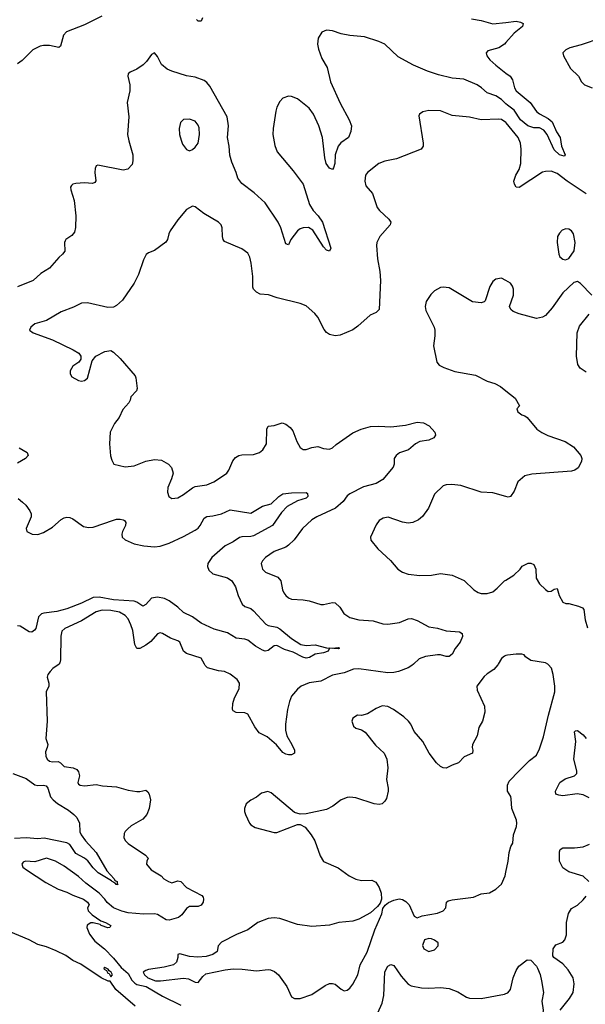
# Model space of a CAD drawing. Header units: inches. Extents: x 1552611 to 1694776, y 811966 to 917215.
# Tile 365 of 549: x 1666666 to 1670544, y 837669 to 844417. Entities that reach past the tile are written whole.
import ezdxf

# ---------------------------------------------------------------- set-up
doc = ezdxf.new("R2010")
doc.units = ezdxf.units.IN
doc.header["$MEASUREMENT"] = 0
for name, color, linetype in [('B6863', 7, 'Continuous'), ('B6864', 7, 'Continuous'), ('B6873', 7, 'Continuous'), ('B6874', 7, 'Continuous')]:
    doc.layers.add(name, color=color, linetype=linetype)

msp = doc.modelspace()

# ---------------------------------------------------------------- linework, layer by layer
at = {"layer": 'B6863', "color": 5}
for points, elevation in [([(1666933.7, 840000), (1666930, 839994.8), (1666894, 839970), (1666874, 839950), (1666859.5, 839930), (1666854.4, 839910), (1666866.4, 839870), (1666864.4, 839850), (1666847, 839810), (1666854.3, 839610), (1666845.7, 839490), (1666857.6, 839450), (1666854.9, 839430), (1666841.6, 839398.4), (1666844.2, 839370), (1666854.3, 839350), (1666870, 839335.2), (1666890, 839331.3), (1666930, 839332.6), (1666944.7, 839324.7), (1666970, 839299.5), (1667032, 839290), (1667058, 839278), (1667070, 839262), (1667074.9, 839234.9), (1667064.9, 839190), (1667070, 839178.8), (1667081, 839170), (1667110, 839166.3), (1667190, 839174.9), (1667233.1, 839166.9), (1667330, 839158.9), (1667410, 839135.8), (1667470, 839128.2), (1667490, 839128.2), (1667530, 839137.3), (1667544.9, 839124.9), (1667553.7, 839110), (1667561.5, 839070), (1667553.8, 839010), (1667537.6, 838970), (1667510, 838938.3), (1667430, 838892), (1667407.3, 838872.7), (1667387.8, 838852.3), (1667381.2, 838838.8), (1667378.7, 838810), (1667390.3, 838790), (1667410.3, 838770), (1667528, 838690), (1667547.3, 838670), (1667538, 838650), (1667536, 838630), (1667566.8, 838590), (1667636, 838550), (1667654.8, 838530), (1667686, 838510), (1667710, 838502.4), (1667750, 838515.3), (1667770.2, 838510.2), (1667810, 838468.5), (1667915.3, 838415.3), (1667923.8, 838403.8), (1667926.4, 838390), (1667922.6, 838370), (1667910.9, 838349.1), (1667890, 838339.7), (1667830, 838339.7), (1667810, 838325.6), (1667776.8, 838283.2), (1667755.6, 838264.4), (1667690, 838246), (1667670, 838248.5), (1667610, 838284.4), (1667590, 838288.4), (1667514, 838286), (1667410, 838295.4), (1667366.3, 838306.3), (1667308, 838330), (1667265.7, 838365.7), (1667249.5, 838390), (1667209.6, 838430), (1667119.4, 838499.4), (1667070, 838543.9), (1666970, 838616.4), (1666911.6, 838650), (1666850, 838669.8), (1666770, 838644.4), (1666704.7, 838650), (1666690, 838643.7), (1666679.3, 838630), (1666687.6, 838610), (1666712.2, 838590), (1666844.2, 838504.2), (1666930, 838457), (1666990, 838437.8), (1667030, 838417.4), (1667102.4, 838390), (1667130.8, 838370), (1667141, 838350), (1667130.8, 838330), (1667136.3, 838310), (1667163.1, 838283.1), (1667221.7, 838241.7), (1667254.8, 838230), (1667290.7, 838210), (1667284.7, 838195.3), (1667270, 838193.2), (1667224, 838210), (1667216.6, 838216.6), (1667170, 838227.3), (1667153, 838227), (1667127.7, 838212.3), (1667124.9, 838195.1), (1667144.2, 838150), (1667180.7, 838100.7), (1667247, 838050), (1667310, 837986), (1667360.5, 837920.5), (1667410, 837881.2), (1667435.6, 837835.6), (1667454.7, 837814.7), (1667470, 837804.9), (1667533, 837790), (1667643.9, 837723.9), (1667770, 837663.5)], 940), ([(1669946.1, 840000), (1669943.8, 839996.2), (1669916.9, 839963.1), (1669870, 839934.5), (1669850, 839916.2), (1669800.5, 839850), (1669802.8, 839822.8), (1669851.9, 839711.9), (1669855.3, 839670), (1669839.5, 839610), (1669815.1, 839564.9), (1669803.1, 839510), (1669770.3, 839450), (1669768.8, 839428.8), (1669773.7, 839410), (1669770.3, 839390), (1669714.1, 839365.9), (1669675.5, 839324.5), (1669631.3, 839308.7), (1669590, 839287), (1669570, 839289.3), (1669550, 839299.3), (1669523.9, 839323.9), (1669474.5, 839390), (1669429.7, 839469.7), (1669370, 839539), (1669347, 839590), (1669332, 839610), (1669300.1, 839640.1), (1669228.7, 839690), (1669190, 839709.4), (1669150, 839713.6), (1669110, 839696.2), (1669050, 839659.3), (1669010, 839649.3), (1668982, 839650), (1668951, 839630), (1668944, 839610), (1668954.4, 839574.4), (1668970, 839561), (1669010, 839550.8), (1669034, 839534), (1669105.5, 839445.5), (1669164, 839390), (1669182, 839350), (1669190.5, 839290), (1669180.5, 839210), (1669193, 839150), (1669193, 839130), (1669180.9, 839079.1), (1669170, 839061.2), (1669150, 839043.7), (1669130, 839039.3), (1669096.8, 839043.2), (1668970, 839085.1), (1668930, 839089.5), (1668910, 839087), (1668871, 839070), (1668813.5, 839026.5), (1668770, 839004.5), (1668630, 838975.1), (1668590, 838972.3), (1668550, 838983.7), (1668390, 839118), (1668366.6, 839126.6), (1668324.7, 839115.3), (1668290, 839089.2), (1668250, 839069), (1668218, 839042), (1668206.8, 839010), (1668207.3, 838990), (1668214, 838970), (1668240.7, 838910), (1668250, 838898.8), (1668280.5, 838880.5), (1668410, 838846.7), (1668430, 838846.7), (1668570, 838901), (1668590, 838901), (1668622.5, 838882.5), (1668664.9, 838830), (1668688.6, 838788.6), (1668727, 838687), (1668750, 838647.3), (1668850, 838603.8), (1668924, 838550), (1668970, 838527), (1669010, 838516.5), (1669079.8, 838519.8), (1669106.8, 838506.8), (1669131.3, 838470), (1669144.7, 838430), (1669146, 838390), (1669137.3, 838362.7), (1669119.9, 838340.1), (1669070, 838296), (1668990, 838252.7), (1668950, 838239.3), (1668854, 838230), (1668790, 838211.8), (1668670, 838202.9), (1668570, 838217), (1668450, 838258), (1668410, 838262), (1668370, 838256.3), (1668298.8, 838230), (1668230, 838179.6), (1668151.9, 838148.1), (1668050, 838094.5), (1668027.7, 838070), (1668020.7, 838030), (1667991, 838010), (1667944.2, 837995.8), (1667888.2, 837991.8), (1667830, 837997.4), (1667764.2, 838015.8), (1667750.6, 838009.4), (1667750.6, 837990.6), (1667741.2, 837958.8), (1667719.5, 837940.5), (1667656.7, 837923.3), (1667550, 837907.1), (1667530, 837901.8), (1667513.1, 837890), (1667520.6, 837870), (1667545.2, 837850), (1667597.3, 837830), (1667631, 837829), (1667790, 837847.9), (1667823, 837843), (1667870, 837821.3), (1667890, 837818), (1667920.6, 837859.4), (1667942.7, 837877.3), (1668075.4, 837904.6), (1668130, 837912.1), (1668190.2, 837910.2), (1668290, 837898.7), (1668370, 837907.2), (1668384.8, 837904.8), (1668413.7, 837893.7), (1668439.5, 837870), (1668498, 837790), (1668530, 837720.5), (1668550, 837708.4), (1668590, 837708.7), (1668670, 837737), (1668761, 837799), (1668790, 837811.3), (1668810, 837812.4), (1668830, 837807.2), (1668870, 837772.2), (1668890, 837762.4), (1668910, 837766.4), (1668930, 837780.4), (1668950, 837806.4), (1668984.1, 837870), (1669001.4, 837938.6), (1669047.3, 838027.3), (1669100.7, 838179.3), (1669149.2, 838290), (1669155.5, 838324.5), (1669171.9, 838348.1), (1669194, 838366), (1669230, 838383), (1669267.5, 838392.5), (1669290, 838388), (1669314, 838374), (1669336, 838350), (1669370, 838272), (1669390, 838261), (1669424.4, 838275.6), (1669530, 838294.3), (1669570.5, 838309.5), (1669588.4, 838330), (1669591.9, 838368.1), (1669602.8, 838377.2), (1669630, 838384.6), (1669776.9, 838403.1), (1669830, 838425.5), (1669886.6, 838433.4), (1669930, 838457.3), (1669968.3, 838491.7), (1669995.1, 838550), (1670000, 838575)], 960), ([(1669365.5, 840000), (1669354.9, 839990), (1669330, 839975.8), (1669264, 839950), (1669230, 839942.5), (1669190, 839941.4), (1668990, 839968.1), (1668954.9, 839965.1), (1668890, 839941.2), (1668810, 839923.9), (1668730, 839883), (1668650, 839873), (1668596.3, 839850), (1668570, 839827.6), (1668530, 839780.7), (1668515.5, 839744.5), (1668501.8, 839690), (1668488.1, 839590), (1668488, 839548), (1668496.9, 839510), (1668532.8, 839450), (1668550.4, 839409.6), (1668550, 839389.2), (1668530, 839379.5), (1668510, 839377.6), (1668490, 839383), (1668470, 839395.6), (1668427, 839447), (1668362.6, 839502.6), (1668308.6, 839530), (1668277.1, 839570), (1668230, 839656.9), (1668210, 839666.6), (1668150, 839668.6), (1668130, 839679.5), (1668124, 839690), (1668126.4, 839730), (1668139.7, 839770), (1668169.7, 839830), (1668173.6, 839870), (1668156, 839896), (1668110, 839931.6), (1668070, 839949.6), (1668030, 839953.3), (1667954.2, 839974.1), (1667938.4, 839990), (1667932.9, 840000)], 940), ([(1666619.5, 839250), (1666710, 839215.4), (1666770, 839173.5), (1666790, 839168.8), (1666830, 839171.6), (1666846.1, 839166.1), (1666858.8, 839150), (1666876.8, 839090), (1666894.5, 839070), (1666924.5, 839044.5), (1667000.3, 839000.3), (1667038, 838970), (1667056.5, 838950), (1667076.5, 838910), (1667078.3, 838850), (1667088.2, 838830), (1667117.6, 838790), (1667190.2, 838710), (1667263.3, 838583.3), (1667312.7, 838530), (1667318.4, 838518.4), (1667333.4, 838510), (1667335.1, 838495.1), (1667340.7, 838490), (1667326.4, 838490), (1667320.2, 838500.2), (1667299.1, 838510), (1667296, 838516), (1667203.4, 838570), (1667170, 838604.3), (1667133.3, 838653.3), (1667110.6, 838670.6), (1667050, 838703.4), (1667010, 838764.5), (1666990, 838776.4), (1666833.1, 838806.9), (1666790, 838803.8), (1666709.3, 838810.7), (1666630, 838804.4)], 920), ([(1667456.6, 837656.6), (1667325.8, 837770), (1667286.7, 837826.7), (1667272.1, 837827.9), (1667225.1, 837850), (1667085.2, 837945.2), (1667029.8, 837970), (1666982.9, 838002.9), (1666916.4, 838036.4), (1666850, 838062.4), (1666790, 838079.3), (1666730, 838110.9), (1666590, 838169.5)], 940), ([(1669120.3, 837610), (1669150, 837677.1), (1669163, 837730), (1669168.4, 837891.6), (1669190, 837930.2), (1669210, 837941.1), (1669230, 837934.9), (1669282.5, 837862.5), (1669330, 837808.2), (1669350, 837795.5), (1669421.7, 837781.7), (1669470, 837779.1), (1669550, 837785.2), (1669610, 837777.4), (1669670, 837754.4), (1669730, 837718), (1669750, 837710.5), (1669830, 837708.5), (1669990, 837738), (1670000, 837742)], 940)]:
    msp.add_lwpolyline(points, dxfattribs=dict(at, elevation=elevation))
for points, elevation in [([(1669470, 838119), (1669442, 838110), (1669427.5, 838072.5), (1669436, 838050), (1669470, 838030.8), (1669510, 838042.8), (1669534, 838070), (1669534, 838090), (1669510, 838109), (1669490, 838117.2)], 960), ([(1667250, 837922), (1667243.5, 837916.5), (1667244, 837910), (1667259.9, 837899.9), (1667270, 837882.8), (1667279.1, 837879.1), (1667290, 837858), (1667302, 837870), (1667293.2, 837890), (1667279, 837899), (1667273.2, 837910)], 940)]:
    msp.add_lwpolyline(points, close=True, dxfattribs=dict(at, elevation=elevation))
at = {"layer": 'B6864', "color": 5}
for points, elevation in [([(1667230, 844441), (1667110, 844381.3), (1666987.6, 844332.4), (1666965.8, 844310), (1666945, 844235), (1666934.2, 844225.8), (1666870, 844240.3), (1666830, 844240.3), (1666805.1, 844234.9), (1666755, 844210), (1666682.4, 844137.6), (1666650, 844113)], 880), ([(1667918.4, 844430), (1667910, 844406), (1667890, 844407.3), (1667878, 844418)], 880), ([(1669762.6, 844422.7), (1669830, 844410.3), (1669910, 844388.4), (1670000, 844398.3)], 920), ([(1670000, 843840.7), (1669969.9, 843870), (1669930, 843895.5), (1669870, 843915), (1669831.4, 843950), (1669801.8, 843970), (1669710, 844009.9), (1669630, 844016.4), (1669538.5, 844038.5), (1669462.8, 844062.8), (1669366.1, 844106.1), (1669261.5, 844161.5), (1669170, 844247.8), (1669127.9, 844268), (1669030, 844299.8), (1668930, 844307.7), (1668870, 844319.8), (1668810, 844340.6), (1668770, 844344.7), (1668738.5, 844330), (1668712.8, 844290), (1668706.8, 844250), (1668713.6, 844213.6), (1668737.5, 844150), (1668773, 844090), (1668798, 843990), (1668864.1, 843844.1), (1668925.3, 843730), (1668941.3, 843690), (1668936.4, 843650), (1668921.3, 843610), (1668867.8, 843572.2), (1668849.2, 843550), (1668829.2, 843490), (1668826, 843430), (1668817.5, 843402.5), (1668810, 843389.5), (1668790, 843399.6), (1668767.8, 843430), (1668758.4, 843470), (1668742.3, 843610), (1668717.5, 843690), (1668679.3, 843770), (1668650, 843811.1), (1668570, 843873.7), (1668530, 843891.2), (1668510, 843892.8), (1668470, 843878), (1668450, 843855.1), (1668430, 843817.6), (1668421.6, 843790), (1668402.7, 843670), (1668401.5, 843630), (1668414.2, 843554.2), (1668432.2, 843510), (1668540.6, 843380.6), (1668609.3, 843289.3), (1668652.3, 843150), (1668677.6, 843110), (1668712.8, 843072.8), (1668741.5, 843030), (1668800.2, 842850), (1668790.3, 842829.8), (1668770, 842838.2), (1668750, 842860.4), (1668675.3, 842975.3), (1668646.9, 842993.1), (1668608.9, 842991.1), (1668590, 842984.4), (1668570, 842968.9), (1668524.9, 842910), (1668510, 842874), (1668490, 842881.2), (1668455.8, 842990), (1668438.3, 843030), (1668350, 843160.7), (1668274, 843230), (1668190, 843293.7), (1668161, 843330), (1668149.7, 843370), (1668119.6, 843439.6), (1668107.3, 843487.3), (1668102.5, 843550), (1668091.7, 843610), (1668098.5, 843690), (1668087.2, 843750), (1667970, 843961.8), (1667950, 843986.6), (1667930, 844000.9), (1667870, 844022), (1667810, 844031.1), (1667710, 844063.1), (1667678, 844078), (1667638.4, 844110), (1667610, 844164), (1667590, 844188.7), (1667570, 844179), (1667535.5, 844130), (1667512.8, 844107.2), (1667470, 844077), (1667423.4, 844056.6), (1667410, 844046), (1667408, 844030), (1667420.7, 843970), (1667422, 843930), (1667402, 843850), (1667414, 843750), (1667405.5, 843630), (1667413.7, 843586.3), (1667441.8, 843490), (1667442, 843450), (1667436, 843424), (1667407.8, 843392.2), (1667375.4, 843384.6), (1667201.3, 843418.7), (1667190, 843414), (1667182.8, 843397.2), (1667180.4, 843370), (1667188, 843312), (1667179.9, 843300.1), (1667165.8, 843294.2), (1667110, 843297.6), (1667050, 843294.3), (1667030.4, 843289.7), (1667020.3, 843279.7), (1667014.9, 843270), (1667016.5, 843250), (1667038.2, 843178.2), (1667051.6, 843071.6), (1667048.5, 842991.5), (1667040.5, 842959.5), (1667023.4, 842936.6), (1666983, 842910), (1666978.3, 842901.7), (1666972.7, 842890), (1666974.4, 842830), (1666959.3, 842810), (1666933, 842787), (1666870, 842713.6), (1666810, 842677.6), (1666757.6, 842630), (1666650, 842585.3)], 920), ([(1670000, 844260.8), (1669990, 844249.8), (1669950, 844223.7), (1669876.2, 844203.8), (1669864.7, 844190), (1669868.2, 844170), (1669890, 844142.3), (1669930, 844104.6), (1670000, 844050.5)], 920), ([(1670000, 843711.4), (1669970, 843731.7), (1669950, 843735.8), (1669830, 843729.7), (1669750, 843748.4), (1669630, 843759.7), (1669550, 843792.6), (1669470, 843794.7), (1669430, 843786), (1669406, 843770), (1669402, 843758), (1669432.7, 843570), (1669433, 843550), (1669418.8, 843530), (1669250, 843463.6), (1669170, 843446.9), (1669128.2, 843431.8), (1669050.7, 843370), (1669037.1, 843350), (1669032.4, 843310), (1669038.4, 843278.4), (1669084.6, 843224.6), (1669117.6, 843130), (1669132.7, 843110), (1669197.3, 843050), (1669210.6, 843030), (1669204.9, 843010), (1669134, 842930), (1669115.3, 842890), (1669112, 842870), (1669118.3, 842778.3), (1669135.3, 842690), (1669140.3, 842630), (1669130.4, 842430), (1669108.9, 842411.1), (1669069.2, 842390.8), (1668984.2, 842315.8), (1668950, 842291.3), (1668864.2, 842255.8), (1668830, 842250.9), (1668790, 842259.8), (1668770, 842272.8), (1668752.9, 842292.9), (1668710, 842378), (1668690, 842403.7), (1668630, 842455.1), (1668590, 842472), (1668431.4, 842511.4), (1668371.2, 842531.2), (1668315.5, 842535.5), (1668289.4, 842549.4), (1668268.7, 842570), (1668264.7, 842584.7), (1668263.2, 842656.8), (1668252.1, 842747.9), (1668242.9, 842790), (1668230, 842817.2), (1668190, 842847), (1668070, 842897.2), (1668060.9, 842910), (1668056.2, 842930), (1668054, 842990), (1668046.6, 843010), (1668030, 843029.3), (1667927.9, 843087.9), (1667870, 843134), (1667850, 843139), (1667810, 843115.3), (1667750, 843045.2), (1667697.3, 842970), (1667687.3, 842950), (1667678.8, 842910), (1667667.5, 842892.5), (1667590, 842836), (1667550, 842819.3), (1667533.2, 842806.8), (1667514, 842770), (1667480.5, 842670), (1667450.5, 842610), (1667370, 842495.1), (1667330, 842457), (1667310, 842447.3), (1667270, 842445.1), (1667130, 842477), (1667090, 842475.1), (1667033.7, 842446.3), (1666950, 842415.6), (1666850, 842354.5), (1666770, 842333.2), (1666742, 842310), (1666732, 842290), (1666758, 842270), (1666890, 842222), (1667033.2, 842153.2), (1667070.6, 842130.6), (1667086, 842110), (1667084.7, 842090), (1667070.7, 842069.3), (1667030, 842041.2), (1667010.7, 842010), (1667010.7, 841990), (1667024, 841970), (1667070, 841944.9), (1667090, 841940.4), (1667110, 841943.8), (1667130, 841961), (1667162, 842078), (1667188.7, 842110), (1667250, 842142), (1667290, 842150.6), (1667310, 842138.8), (1667354.6, 842094.6), (1667456.8, 841976.8), (1667462.8, 841962.8), (1667470.8, 841890), (1667466.8, 841873.2), (1667427.9, 841832.1), (1667424, 841810), (1667413.4, 841790), (1667373.8, 841746.2), (1667347.3, 841690), (1667314.9, 841650), (1667286.4, 841590), (1667280.4, 841510), (1667288.2, 841428.2), (1667297.3, 841397.3), (1667311, 841371), (1667390, 841353), (1667450, 841359.5), (1667530, 841391.7), (1667590, 841401.7), (1667637.2, 841397.2), (1667686.8, 841370), (1667707, 841347), (1667717.6, 841310), (1667707, 841270), (1667682, 841210), (1667678.4, 841178.4), (1667688.7, 841148.7), (1667710, 841136.3), (1667750, 841140.5), (1667790, 841163.8), (1667850, 841208.8), (1667870, 841217), (1667950, 841228.8), (1667996, 841250), (1668050, 841283.7), (1668085.1, 841310), (1668098.7, 841330), (1668126.6, 841393.4), (1668144.7, 841415.2), (1668169.2, 841430), (1668190, 841434.9), (1668270, 841435.8), (1668310, 841450.3), (1668334, 841470), (1668356.9, 841510), (1668360.9, 841610), (1668370, 841631), (1668410, 841634.8), (1668466.3, 841653.7), (1668490, 841644.9), (1668521.3, 841621.3), (1668538.3, 841598.3), (1668565.3, 841525.3), (1668590, 841484.7), (1668610, 841471), (1668630, 841470.8), (1668670, 841484), (1668710, 841490.7), (1668750, 841478.8), (1668790, 841474), (1668810, 841482), (1668835.2, 841504.8), (1668950, 841584.4), (1669006.6, 841610), (1669070, 841627.7), (1669128.6, 841631.4), (1669210, 841626.7), (1669310, 841638.8), (1669390, 841657.6), (1669433.5, 841653.5), (1669472.6, 841632.6), (1669512.2, 841590), (1669517.6, 841570), (1669505.5, 841550), (1669470, 841536), (1669410, 841526), (1669380.5, 841510), (1669331.3, 841468.7), (1669270, 841448.2), (1669246.7, 841430), (1669234.4, 841410), (1669233.1, 841370), (1669227.6, 841350), (1669155.3, 841264.7), (1669110, 841238), (1669024, 841216), (1668930, 841168.4), (1668910, 841153), (1668884.5, 841115.5), (1668831.8, 841068.2), (1668703, 841010), (1668668.4, 840990), (1668604.4, 840930), (1668548.1, 840851.9), (1668510, 840815.6), (1668490, 840802.4), (1668410, 840771.8), (1668350.7, 840730), (1668330, 840708.7), (1668322, 840690), (1668324.9, 840670), (1668331, 840650), (1668351, 840630), (1668435.8, 840595.8), (1668456.3, 840570), (1668468.5, 840508.5), (1668476.3, 840490), (1668490.4, 840470.4), (1668510, 840454), (1668530, 840445.5), (1668610, 840440.5), (1668650, 840433.4), (1668730, 840408), (1668750, 840408.2), (1668810, 840423), (1668830, 840420.7), (1668860.7, 840390), (1668887.2, 840347.2), (1668930, 840320.4), (1668990, 840303.7), (1669090, 840297), (1669156.3, 840276.3), (1669190, 840273.1), (1669270, 840284.9), (1669328.7, 840310), (1669352.3, 840312.3), (1669390, 840299.3), (1669470, 840256.4), (1669530, 840246), (1669590, 840228.8), (1669681.1, 840221.1), (1669699.1, 840210), (1669702.4, 840190), (1669686.4, 840150), (1669651.6, 840108.4), (1669630, 840069.3), (1669610, 840052.3), (1669590, 840052), (1669550, 840063.7), (1669530, 840064.5), (1669447.8, 840052.2), (1669403.9, 840036.1), (1669365.5, 840000)], 940), ([(1670000, 842628.9), (1669970, 842646), (1669930, 842639), (1669910, 842622), (1669890, 842588), (1669858, 842490), (1669850, 842482), (1669830, 842475.3), (1669770, 842484), (1669610, 842578.4), (1669570, 842584.5), (1669550, 842580.9), (1669510, 842559.3), (1669485.8, 842534.1), (1669453.8, 842486.2), (1669446, 842450), (1669450, 842424.7), (1669507.7, 842310), (1669513, 842290), (1669513.4, 842250), (1669502.5, 842182.5), (1669526, 842070), (1669541, 842050), (1669573.2, 842033.2), (1669650, 842005.5), (1669790, 841980.5), (1669870, 841940.5), (1669923.4, 841923.4), (1669962.5, 841902.5), (1670000, 841872.2)], 960), ([(1666662, 841482), (1666716, 841450), (1666724.7, 841430), (1666704.7, 841410), (1666650, 841378)], 920), ([(1670000, 841149.1), (1669910, 841175.1), (1669830, 841179.5), (1669690, 841224.5), (1669628, 841232), (1669590, 841229.3), (1669570, 841221.2), (1669510, 841165.2), (1669468.4, 841070), (1669427.3, 841012.7), (1669400.7, 840990), (1669361, 840970), (1669330, 840965.4), (1669290, 840972.8), (1669193, 841007), (1669158.3, 841001.7), (1669130, 840983.7), (1669110, 840956), (1669070.8, 840870), (1669074, 840850), (1669122, 840790), (1669207.7, 840710), (1669259.1, 840650), (1669290.3, 840630.3), (1669330, 840616.5), (1669410, 840608.8), (1669490, 840609), (1669550, 840620.3), (1669630, 840610.4), (1669712.5, 840572.5), (1669779.1, 840510), (1669810, 840490.4), (1669830, 840484.9), (1669870, 840483.8), (1669910, 840496.3), (1669940.1, 840519.9), (1669989.5, 840570), (1670000, 840576.6)], 960), ([(1666654.3, 841134.3), (1666684.9, 841110), (1666708.7, 841088.7), (1666736.3, 841050), (1666744.9, 841030), (1666744.9, 841010), (1666710.6, 840930), (1666714, 840910), (1666752, 840890), (1666790, 840888.9), (1666830, 840902), (1666890, 840938.4), (1666950, 840990.4), (1666970, 841002.4), (1666990, 841007), (1667010, 841005.3), (1667030, 840995.3), (1667103.6, 840943.6), (1667136.7, 840936.7), (1667170, 840939), (1667310, 840987.3), (1667330, 840993.2), (1667353.5, 840993.5), (1667374.8, 840990), (1667384.4, 840984.4), (1667393.4, 840970), (1667391.5, 840950), (1667370.3, 840910), (1667365, 840890), (1667367.6, 840870), (1667390, 840851.7), (1667450, 840823.6), (1667518, 840810), (1667590, 840805), (1667630, 840808.4), (1667690, 840828.4), (1667790, 840874), (1667870, 840918.2), (1667890, 840932.7), (1667903.8, 840950), (1667930, 841000.2), (1667950, 841012.1), (1667990, 841015.9), (1668049, 841031), (1668110, 841056.9), (1668250, 841034.9), (1668330, 841081.7), (1668390, 841099.6), (1668443, 841150), (1668470, 841167.2), (1668530, 841174.3), (1668630, 841176.3), (1668638.8, 841170), (1668642, 841150), (1668630, 841138), (1668570, 841119.7), (1668500.3, 841079.7), (1668461, 841039), (1668399, 840950), (1668270, 840879), (1668250, 840873.9), (1668190, 840873.7), (1668171.9, 840868.1), (1668130, 840838.1), (1668074.7, 840810), (1667982.2, 840730), (1667956, 840690), (1667952.9, 840670), (1667963.6, 840643.6), (1667990, 840618), (1668090, 840591.8), (1668119.5, 840570), (1668144.9, 840530), (1668162.8, 840470), (1668191, 840411), (1668210, 840395.2), (1668250, 840380.7), (1668270, 840366), (1668353.5, 840273.5), (1668370, 840265.5), (1668430, 840252.8), (1668450, 840242.2), (1668530, 840175), (1668594.1, 840134.1), (1668630, 840127.5), (1668692.6, 840132.6), (1668770, 840112.2), (1668809.7, 840110.3), (1668850, 840114.4), (1668858.8, 840110), (1668850, 840104.5), (1668791, 840109), (1668780.7, 840090), (1668750, 840076.9), (1668690.8, 840069.2), (1668653.6, 840046.4), (1668630, 840042.2), (1668607.8, 840047.8), (1668541.4, 840081.4), (1668480.3, 840100.3), (1668430, 840127.3), (1668410, 840126.3), (1668370, 840093), (1668350, 840089.6), (1668330, 840095.1), (1668283.6, 840123.6), (1668230, 840164.5), (1668210, 840171.4), (1668150, 840177.9), (1668090, 840213.9), (1667999.9, 840239.9), (1667910, 840281.8), (1667850, 840323.5), (1667790, 840353.1), (1667749.7, 840390), (1667690, 840434.6), (1667659.5, 840450), (1667610, 840458.7), (1667570, 840453.2), (1667530, 840409.8), (1667510, 840398.2), (1667470, 840425.8), (1667450.7, 840430.7), (1667310, 840439.9), (1667210, 840459.9), (1667170, 840458), (1667090, 840417), (1666990, 840378.1), (1666919.5, 840360.5), (1666830.7, 840350), (1666815.8, 840344.2), (1666795.5, 840324.5), (1666775.3, 840244.7), (1666767.7, 840232.3), (1666750, 840220.4), (1666730, 840222.3), (1666670, 840261.5), (1666650, 840263.5)], 920), ([(1667932.9, 840000), (1667910, 840041.2), (1667810, 840074), (1667789.6, 840090), (1667764.5, 840150), (1667750, 840160.5), (1667698.7, 840178.7), (1667644, 840210), (1667630, 840213.7), (1667610, 840206.9), (1667563.8, 840156.2), (1667530.3, 840130), (1667490, 840107.3), (1667470, 840108.2), (1667455.7, 840135.7), (1667441.3, 840230), (1667428.3, 840270), (1667410.4, 840310.4), (1667390, 840334.4), (1667350, 840355.9), (1667290, 840367), (1667230.7, 840369.3), (1667190, 840359.5), (1667090, 840297), (1666975.5, 840244.5), (1666954.1, 840225.9), (1666947.4, 840192.6), (1666945.3, 840030), (1666940.6, 840010), (1666933.7, 840000)], 940), ([(1670000, 840058.7), (1669990, 840055.1), (1669970, 840039.5), (1669946.1, 840000)], 960)]:
    msp.add_lwpolyline(points, dxfattribs=dict(at, elevation=elevation))
at = {"layer": 'B6864', "color": 5, "elevation": 940}
msp.add_lwpolyline([(1667830, 843734.5), (1667790, 843732), (1667768.8, 843711.2), (1667758.4, 843670), (1667762.4, 843630), (1667772.7, 843590), (1667782.6, 843562.6), (1667810, 843526), (1667830, 843518.8), (1667850, 843527.3), (1667870, 843542), (1667890, 843571), (1667899.7, 843630), (1667896, 843676), (1667890, 843693.2), (1667870, 843720.9)], close=True, dxfattribs=at)
at = {"layer": 'B6873', "color": 5}
for points, elevation in [([(1670000, 838575), (1670014.7, 838650), (1670021.3, 838710), (1670033.3, 838750), (1670047.2, 838772.8), (1670052.1, 838830), (1670073.4, 838886.6), (1670075.6, 838910), (1670071.8, 838931.8), (1670039.3, 839010), (1670036.8, 839076.8), (1670032.7, 839092.7), (1670011.3, 839130), (1670009.6, 839170), (1670022.7, 839197.3), (1670091.5, 839270), (1670161.1, 839338.9), (1670210, 839377.1), (1670230, 839418.8), (1670256.9, 839503.1), (1670291.1, 839650), (1670335.5, 839810), (1670335.5, 839850), (1670324.7, 839930), (1670312.1, 839972.1), (1670290, 839997.6), (1670286, 840000)], 960), ([(1670570, 839084.8), (1670530, 839104.8), (1670489.2, 839110.8), (1670390, 839098.7), (1670361.5, 839101.5), (1670342, 839110), (1670339.3, 839130), (1670370, 839190.2), (1670406.6, 839213.4), (1670470, 839234.4), (1670485.6, 839250), (1670486.6, 839270), (1670465.2, 839350), (1670479.6, 839470), (1670470, 839536), (1670477, 839543), (1670490, 839544.6), (1670530, 839515), (1670549.3, 839490)], 940), ([(1670567.6, 838510), (1670530, 838547.6), (1670430, 838576.2), (1670390, 838603.7), (1670367.3, 838650), (1670366.7, 838713.3), (1670371.6, 838730), (1670390, 838741.5), (1670470, 838741.3), (1670530, 838748), (1670572.8, 838767.2)], 940), ([(1670371.8, 837630), (1670436, 837710), (1670460.9, 837750), (1670467, 837810), (1670460.9, 837850), (1670425.6, 837905.6), (1670390, 837946.6), (1670328, 837990), (1670321.2, 838001.2), (1670322.7, 838050), (1670342.5, 838077.5), (1670390, 838096), (1670404, 838110), (1670415.5, 838144.5), (1670415.1, 838230), (1670428.2, 838291.8), (1670450, 838324.9), (1670491.5, 838348.5), (1670530, 838384), (1670549.4, 838410)], 940), ([(1670000, 837742), (1670012.8, 837747.2), (1670031.2, 837770), (1670048.5, 837851.5), (1670070, 837901), (1670089.2, 837930), (1670146, 837974), (1670170, 837971.3), (1670210, 837930.8), (1670217.3, 837917.3), (1670234, 837874), (1670243.8, 837830), (1670256.4, 837750), (1670246.7, 837690), (1670254.9, 837630), (1670250.5, 837590), (1670192.2, 837450), (1670170, 837414.5), (1670150, 837397), (1670110, 837375.1), (1670082.6, 837317.4), (1670065.3, 837294.7), (1670039.7, 837280.3), (1670000, 837271.9)], 940)]:
    msp.add_lwpolyline(points, dxfattribs=dict(at, elevation=elevation))
at = {"layer": 'B6874', "color": 5}
for points, elevation in [([(1670000, 844398.3), (1670070, 844406), (1670100.5, 844400.5), (1670118.8, 844390), (1670113.4, 844370), (1670056.7, 844323.3), (1670000, 844260.8)], 920), ([(1670651.3, 844290), (1670516, 844244), (1670437.3, 844222.7), (1670411, 844210), (1670391, 844190), (1670394, 844170), (1670442.3, 844082.3), (1670497.3, 844030), (1670518, 843990), (1670538, 843970), (1670590, 843948.8)], 940), ([(1670000, 844050.5), (1670028.5, 844028.5), (1670044.3, 844004.3), (1670059.1, 843950), (1670070.3, 843930), (1670165.5, 843850), (1670208.4, 843788.4), (1670231, 843771), (1670290, 843738.9), (1670315.9, 843715.9), (1670347.2, 843647.2), (1670372.1, 843610), (1670379.7, 843550), (1670405.5, 843490), (1670399.2, 843480.8), (1670366.6, 843490), (1670330, 843524.4), (1670283.4, 843630), (1670259.6, 843659.6), (1670230, 843674.7), (1670190, 843676), (1670150, 843688.3), (1670100.6, 843730), (1670057, 843797), (1670010, 843830.9), (1670000, 843840.7)], 920), ([(1670550, 843223.6), (1670419.8, 843310), (1670350, 843363.4), (1670310, 843378.1), (1670270, 843377), (1670250, 843370.7), (1670090, 843266.6), (1670069.5, 843269.5), (1670058, 843290), (1670055.1, 843310), (1670067.6, 843350), (1670090.8, 843390), (1670101.6, 843430), (1670105.1, 843530), (1670100.4, 843570), (1670083.9, 843610), (1670002, 843710), (1670000, 843711.4)], 940), ([(1670589.6, 842529.6), (1670510, 842609), (1670490, 842622), (1670464.5, 842615.5), (1670390, 842545.2), (1670317.7, 842442.3), (1670270, 842389.2), (1670250, 842377.2), (1670210.5, 842369.5), (1670090, 842402), (1670050, 842417.2), (1670034, 842430), (1670025.2, 842450), (1670051.8, 842528.2), (1670051.6, 842570), (1670045.1, 842590), (1670030, 842611.8), (1670000, 842628.9)], 960), ([(1670550, 842002), (1670509.3, 842029.3), (1670493.6, 842053.6), (1670482.7, 842110), (1670487.6, 842270), (1670504.2, 842315.8), (1670570, 842399.1)], 960), ([(1670000, 841872.2), (1670062, 841822), (1670092, 841770), (1670074, 841750), (1670082, 841730), (1670107.9, 841707.9), (1670130, 841701), (1670144.7, 841690), (1670211.3, 841610), (1670246.6, 841586.6), (1670287.1, 841567.1), (1670406.6, 841526.6), (1670462.8, 841490), (1670514, 841430), (1670520.7, 841410), (1670519.1, 841390), (1670494.2, 841345.8), (1670471.3, 841330), (1670450, 841322.9), (1670177.6, 841302.4), (1670128.7, 841291.3), (1670081, 841250), (1670055.3, 841184.7), (1670032, 841150), (1670015.3, 841144.7), (1670000, 841149.1)], 960), ([(1670000, 840576.6), (1670053.2, 840610), (1670098, 840650), (1670110, 840671.3), (1670151.6, 840691.6), (1670171.6, 840691.6), (1670190, 840682), (1670204.7, 840650), (1670207.3, 840590), (1670230, 840551), (1670270, 840511), (1670290, 840498), (1670310, 840501), (1670330, 840514.8), (1670350, 840518), (1670364.9, 840470), (1670390, 840424.7), (1670410, 840416), (1670430, 840416), (1670497.3, 840397.3), (1670525.4, 840385.4), (1670534.8, 840374.8), (1670543.5, 840303.5), (1670558.8, 840250)], 960), ([(1670286, 840000), (1670270, 840009.6), (1670170, 840024.5), (1670134, 840050), (1670124.7, 840064.7), (1670109.4, 840069.4), (1670069.6, 840069.6), (1670010, 840062.4), (1670000, 840058.7)], 960)]:
    msp.add_lwpolyline(points, dxfattribs=dict(at, elevation=elevation))
at = {"layer": 'B6874', "color": 5, "elevation": 960}
msp.add_lwpolyline([(1670410, 842982.7), (1670386.2, 842973.8), (1670366, 842954), (1670354, 842930), (1670350.7, 842889.3), (1670362, 842810), (1670370.5, 842790.5), (1670390, 842774.8), (1670408.9, 842771.1), (1670430, 842781), (1670466.8, 842833.2), (1670475.1, 842890), (1670464, 842950), (1670448.7, 842970), (1670430, 842981.2)], close=True, dxfattribs=at)

doc.saveas('drawing.dxf')
